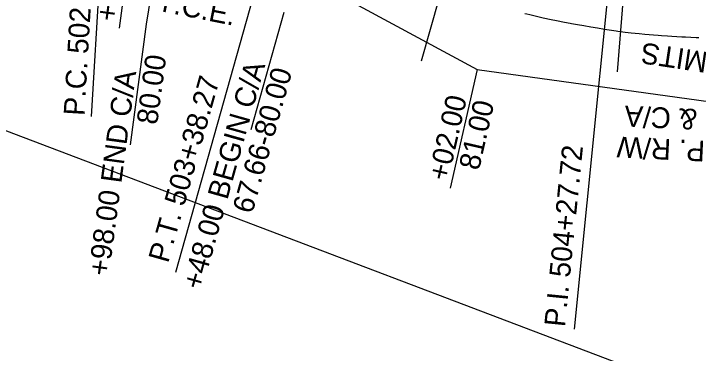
# Model space of a CAD drawing. Extents: x -70 to 701944, y -4 to 666871.
# Drawn here: x 664006.1 to 664203.4, y 656567.8 to 656665.5 of the extents above; entities that cross this region are included whole.
import ezdxf

# ---------------------------------------------------------------- set-up
doc = ezdxf.new("R2010")
doc.units = 0
for name, color, linetype in [('R_Detour', 7, 'Continuous'), ('R_Horz Alg Annot', 7, 'Continuous'), ('R_Proposed Const Limits', 7, 'Continuous'), ('R_ROW', 7, 'Continuous'), ('R_ROW Annot', 7, 'Continuous'), ('R_Temp Easement Annot', 7, 'Continuous')]:
    doc.layers.add(name, color=color, linetype=linetype)

msp = doc.modelspace()

# ---------------------------------------------------------------- linework, layer by layer
at = {"layer": 'R_Detour'}
for p, q in [((664123.71, 656651.96), (664146.1, 656731.41)), ((664180.14, 656648.75), (664186.35, 656723.98))]:
    msp.add_line(p, q, dxfattribs=at)
msp.add_lwpolyline([(663872.16, 656681.83), (664839.63, 656314.9), (664749.31, 656473.74)], dxfattribs=at)
at = {"layer": 'R_Horz Alg Annot'}
for points in [[(664035.64, 656755.67), (664028.5, 656635.88)], [(664096.31, 656745.44), (664052.79, 656591.01)], [(664182.41, 656721.17), (664167.69, 656574.69)]]:
    msp.add_lwpolyline(points, dxfattribs=at)
at = {"layer": 'R_Proposed Const Limits'}
msp.add_lwpolyline([(664153.42, 656665.53), (664154.06, 656665.4), (664154.87, 656665.21), (664157.22, 656664.68), (664158.72, 656664.34), (664161.02, 656663.85), (664162.6, 656663.52), (664164.84, 656663.07), (664166.51, 656662.75), (664166.86, 656662.68), (664168.67, 656662.38), (664170.45, 656662.07), (664172.51, 656661.7), (664174.41, 656661.38), (664176.37, 656661.06), (664178.39, 656660.74), (664179.8, 656660.53), (664180.23, 656660.46), (664182.41, 656660.17), (664184.11, 656659.97), (664186.45, 656659.74), (664188, 656659.59), (664190.52, 656659.38), (664191.9, 656659.28), (664192.87, 656659.21), (664194.61, 656659.1), (664195.8, 656659.02), (664198.73, 656658.86), (664199.71, 656658.81), (664202.86, 656658.67), (664203.63, 656658.64)], dxfattribs=at)
at = {"layer": 'R_ROW'}
msp.add_lwpolyline([(663857.84, 656741.21), (663882.5, 656734.74), (663927.18, 656728.07), (663998.4, 656712.81), (664049.42, 656698.11), (664139.72, 656649.43), (664236.9, 656635.99), (664280.86, 656611.19), (664357.07, 656584.26)], dxfattribs=at)
at = {"layer": 'R_ROW Annot'}
for points in [[(664049.42, 656698.11), (664041.18, 656696.02), (664036.5, 656661.33)], [(664046.21, 656674.32), (664044.34, 656662.45), (664039.66, 656627.77)], [(664083.97, 656665.8), (664074.48, 656632.11)], [(664139.72, 656649.43), (664131.94, 656615.3)]]:
    msp.add_lwpolyline(points, dxfattribs=at)

# ---------------------------------------------------------------- texts
at = {"layer": 'R_Horz Alg Annot'}
for s, rotation, p in [('P.C. 502+76.62', 86.5915, (664026.51, 656636)), ('P.T. 503+38.27', 74.262, (664050.63, 656593.5)), ('P.I. 504+27.72', 84.262, (664165, 656575.19))]:
    msp.add_text(s, height=6, rotation=rotation, dxfattribs=at).set_placement(p)
at = {"layer": 'R_Proposed Const Limits'}
msp.add_text('CONST. LIMITS', height=6, rotation=171.4331, dxfattribs=at).set_placement((664245.21, 656648.52))
at = {"layer": 'R_ROW'}
for s, p in [('& C/A', (664203.26, 656638.02)), ('PROP. R/W ', (664222.87, 656628.05))]:
    msp.add_text(s, height=6, rotation=177.2014, dxfattribs=at).set_placement(p)
at = {"layer": 'R_ROW Annot'}
for s, rotation, p in [('+98.00', 82.3163, (664035.72, 656663.04)), ('80.00', 82.3163, (664047.48, 656633.36)), ('+48.00 BEGIN C/A', 74.2619, (664060.37, 656585.72)), ('67.66-80.00', 74.2619, (664074.87, 656607.68)), ('+98.00 END C/A', 82.3163, (664033.53, 656589.77)), ('+02.00', 77.1625, (664131.32, 656617.08)), ('81.00', 77.1625, (664140.23, 656620.18))]:
    msp.add_text(s, height=6, rotation=rotation, dxfattribs=at).set_placement(p)
at = {"layer": 'R_Temp Easement Annot'}
msp.add_text('T.C.E.', height=6, rotation=348.8054, dxfattribs=at).set_placement((664047.17, 656666.43))

doc.saveas('drawing.dxf')
